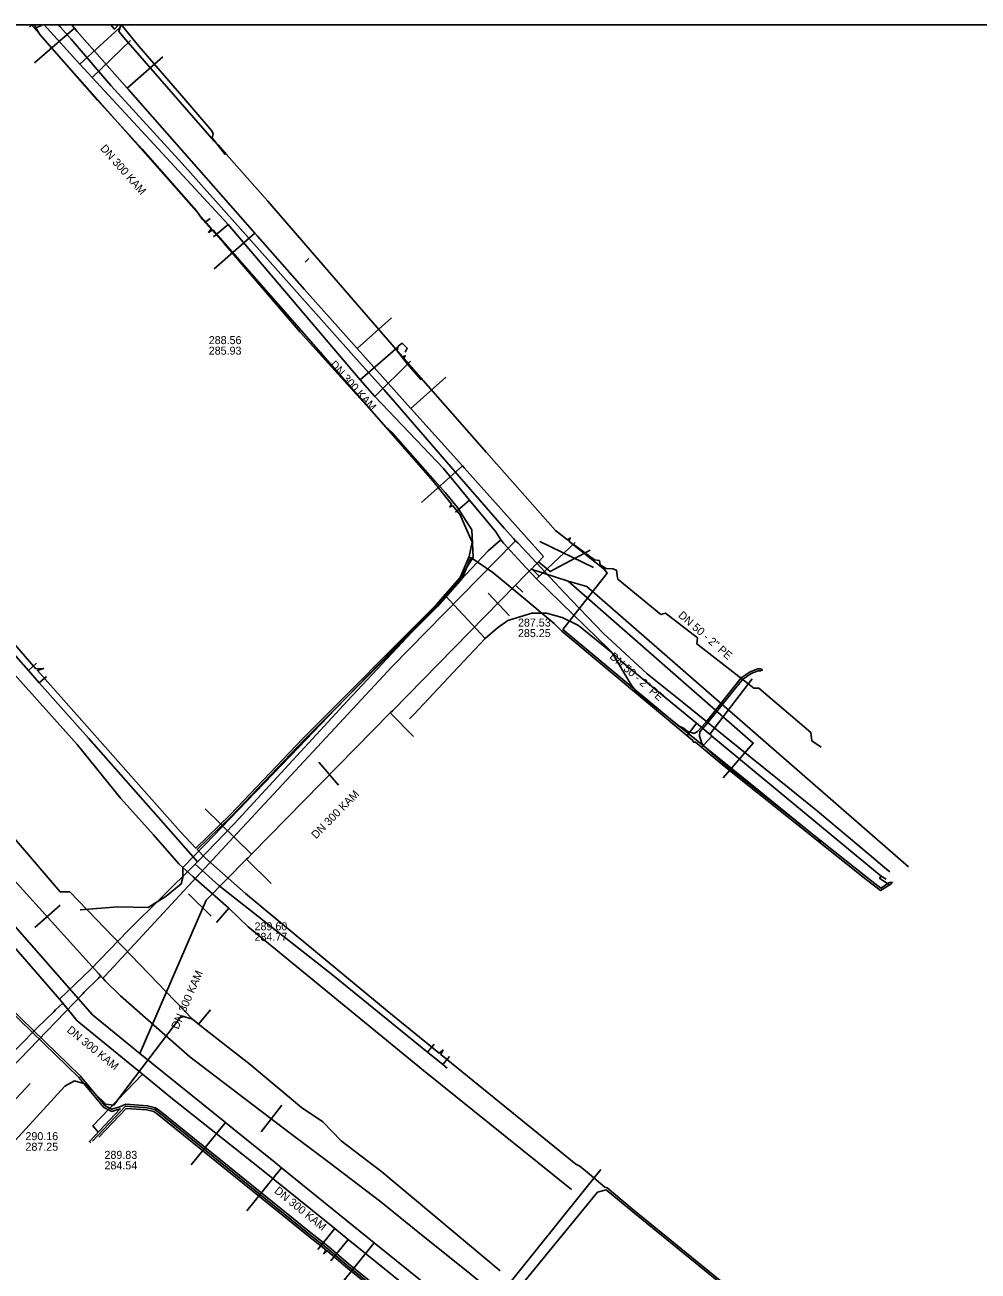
# Model space of a CAD drawing. Extents: x -598233 to -596890, y -1157848 to -1156431.
# Drawn here: x -597859.4 to -597764.2, y -1156555.4 to -1156430.9 of the extents above; entities that cross this region are included whole.
import ezdxf

# ---------------------------------------------------------------- set-up
doc = ezdxf.new("R2010")
doc.units = 0
for name, color, linetype in [('Vrstva 1', 7, 'Continuous'), ('Vrstva 13', 7, 'Continuous'), ('Vrstva 19', 7, 'Continuous'), ('Vrstva 42', 7, 'Continuous'), ('Vrstva 5', 7, 'Continuous'), ('Vrstva 55', 7, 'Continuous'), ('Vrstva 58', 7, 'Continuous'), ('Vrstva 60', 7, 'Continuous'), ('Vrstva 8', 7, 'Continuous'), ('zajmove_uzemi', 7, 'Continuous')]:
    doc.layers.add(name, color=color, linetype=linetype)

msp = doc.modelspace()

# ---------------------------------------------------------------- linework, layer by layer
at = {"layer": 'Vrstva 1'}
for points in [[(-597831.05, -1156454.21), (-597831.43, -1156454.56)], [(-597802.61, -1156485.11), (-597807.96, -1156482.51)], [(-597811, -1156489.93), (-597813.13, -1156487.66)], [(-597828.08, -1156506.86), (-597830.05, -1156504.57)], [(-597840.82, -1156519.97), (-597843.08, -1156517.74)], [(-597855.91, -1156518.85), (-597858.44, -1156521.09)], [(-597833.74, -1156538.86), (-597835.81, -1156541.52)]]:
    msp.add_lwpolyline(points, dxfattribs=at)
at = {"layer": 'Vrstva 13'}
for p, q in [((-597810.39, -1156482.43), (-597810.58, -1156482.22)), ((-597810.58, -1156482.63), (-597810.39, -1156482.43)), ((-597810.39, -1156482.43), (-597810.15, -1156482.65)), ((-597839.68, -1156513.25), (-597839.42, -1156512.97)), ((-597773.5, -1156515.09), (-597772.98, -1156515.53)), ((-597851.86, -1156525.96), (-597852.09, -1156525.7)), ((-597852.08, -1156526.18), (-597851.86, -1156525.96)), ((-597851.86, -1156525.96), (-597851.64, -1156526.18)), ((-597851.64, -1156526.18), (-597851.41, -1156525.93)), ((-597851.64, -1156526.18), (-597851.4, -1156526.42))]:
    msp.add_line(p, q, dxfattribs=at)
for points in [[(-597810.58, -1156482.22), (-597811.53, -1156481.16), (-597815.78, -1156476.28), (-597822.43, -1156468.62), (-597823.57, -1156467.32), (-597826.29, -1156464.26), (-597837.61, -1156451.54), (-597843.7, -1156444.7), (-597850.83, -1156436.92), (-597854.82, -1156432.29), (-597855.91, -1156431.05), (-597856.08, -1156430.86)], [(-597852.09, -1156525.7), (-597854.29, -1156523.26), (-597860.2, -1156516.69), (-597863.31, -1156513.23), (-597869.89, -1156505.71), (-597875.25, -1156499.59), (-597878.18, -1156496.25), (-597882.68, -1156491.11), (-597884, -1156489.61), (-597886.37, -1156486.92), (-597887.94, -1156485.1), (-597893.54, -1156478.72), (-597895.82, -1156476.12), (-597901.64, -1156469.47), (-597905.7, -1156464.79), (-597913.02, -1156456.04), (-597913.21, -1156455.81)], [(-597839.42, -1156512.97), (-597838.21, -1156511.67), (-597837.24, -1156510.63), (-597822.72, -1156495.01), (-597810.58, -1156482.63)], [(-597810.15, -1156482.65), (-597805.53, -1156487.61), (-597801.65, -1156491.67), (-597797.22, -1156495.73), (-597793.57, -1156498.68), (-597788.14, -1156503.06), (-597783.02, -1156507.19), (-597780.22, -1156509.48), (-597775.05, -1156513.8), (-597773.5, -1156515.09)], [(-597851.41, -1156525.93), (-597839.83, -1156513.41), (-597839.68, -1156513.25)], [(-597879.71, -1156554.78), (-597870.09, -1156544.8), (-597860.82, -1156535.17), (-597853.65, -1156527.73), (-597853.5, -1156527.56), (-597852.08, -1156526.18)], [(-597851.4, -1156526.42), (-597849.88, -1156527.94), (-597842.96, -1156534.02), (-597840.43, -1156535.95), (-597832.74, -1156541.79), (-597829.17, -1156544.49), (-597823.87, -1156548.53), (-597820.16, -1156551.51), (-597814.97, -1156555.69), (-597810.71, -1156559.16), (-597808.88, -1156560.58), (-597806.98, -1156562.1), (-597797.44, -1156569.78), (-597795.57, -1156571.3), (-597784.65, -1156580.06), (-597772.8, -1156589.58), (-597764.55, -1156596.41), (-597762.4, -1156598.42)]]:
    msp.add_lwpolyline(points, dxfattribs=at)
at = {"layer": 'Vrstva 19'}
msp.add_line((-597858.98, -1156431.08), (-597858.73, -1156430.86), dxfattribs=at)
for points in [[(-597849.11, -1156521.39), (-597842.42, -1156514.78), (-597842.17, -1156514.52), (-597838.52, -1156510.72), (-597827.18, -1156498.45), (-597814.83, -1156485.25), (-597813.14, -1156483.45), (-597811.86, -1156482.34), (-597812.36, -1156481.54), (-597814.98, -1156478.36), (-597817.58, -1156475.21), (-597824.45, -1156468.02), (-597825.93, -1156466.34), (-597839.13, -1156450.8), (-597852.7, -1156436.12), (-597853.93, -1156434.79), (-597857.5, -1156430.86)], [(-597850.02, -1156431.19), (-597853.93, -1156434.79)], [(-597852.7, -1156436.12), (-597848.89, -1156432.41)], [(-597839.13, -1156450.8), (-597840.59, -1156452.04)], [(-597842.17, -1156514.52), (-597842.39, -1156514.29), (-597853.08, -1156502.18), (-597858, -1156496.62), (-597859.08, -1156495.39), (-597861.31, -1156492.87), (-597871.43, -1156481.17), (-597880.17, -1156471.24), (-597888.98, -1156460.92), (-597890.52, -1156459.28), (-597890.84, -1156458.94)], [(-597825.93, -1156466.34), (-597822.14, -1156463.05)], [(-597824.45, -1156468.02), (-597820.88, -1156464.48)], [(-597904.72, -1156472.93), (-597904.46, -1156473.22), (-597896.23, -1156482.48), (-597894.91, -1156483.98), (-597888.83, -1156490.84), (-597878.21, -1156502.87), (-597877.14, -1156504.09), (-597873.18, -1156508.59), (-597865.38, -1156517.47), (-597855.96, -1156528.26), (-597855.64, -1156528.68), (-597854.21, -1156530.42), (-597847.67, -1156535.76), (-597844.86, -1156538.11), (-597835.64, -1156545.38), (-597828.46, -1156551.2), (-597827.11, -1156552.29), (-597817.09, -1156560.4)], [(-597814.98, -1156478.36), (-597816.41, -1156479.58)], [(-597811.86, -1156482.34), (-597811.61, -1156482.68), (-597809.78, -1156484.66), (-597808.31, -1156486.24), (-597799.81, -1156494.49), (-597792.32, -1156500.68), (-597791.06, -1156501.69), (-597790.96, -1156501.78), (-597790.85, -1156501.88), (-597790.77, -1156501.96), (-597773.83, -1156515.95), (-597773.36, -1156516.25)], [(-597808.31, -1156486.24), (-597804.43, -1156482.59)], [(-597859.08, -1156495.39), (-597858.29, -1156494.66)], [(-597858, -1156496.62), (-597857.27, -1156495.99)], [(-597786.75, -1156496.24), (-597790.96, -1156501.78)], [(-597793.26, -1156501.96), (-597792.32, -1156500.68)], [(-597791.85, -1156503.13), (-597790.77, -1156501.96)], [(-597842.42, -1156514.78), (-597840.05, -1156516.91), (-597828.64, -1156525.87), (-597819.18, -1156533.55), (-597817.67, -1156534.81), (-597817.24, -1156535.17)], [(-597773.83, -1156515.95), (-597774, -1156516.16), (-597773.08, -1156516.8)], [(-597855.96, -1156528.26), (-597852.86, -1156525.27), (-597849.11, -1156521.39)], [(-597855.64, -1156528.68), (-597856.36, -1156529.33), (-597856.55, -1156529.52), (-597858.22, -1156531.12), (-597860.12, -1156533.05), (-597870.78, -1156544.03), (-597880.83, -1156554.35), (-597895.02, -1156568.8), (-597896.31, -1156570.13), (-597905.9, -1156580.08), (-597916.16, -1156590.82), (-597923.61, -1156598.59), (-597924.82, -1156599.84), (-597925.57, -1156600.61), (-597934.83, -1156610.16), (-597944.44, -1156620.05), (-597944.64, -1156620.26)], [(-597819.18, -1156533.55), (-597818.52, -1156532.75)], [(-597817.67, -1156534.81), (-597817.01, -1156534.01)], [(-597847.67, -1156535.76), (-597852.66, -1156540.93), (-597852.09, -1156541.6)], [(-597828.46, -1156551.2), (-597830.16, -1156553.29)], [(-597827.11, -1156552.29), (-597828.86, -1156554.41)]]:
    msp.add_lwpolyline(points, dxfattribs=at)
at = {"layer": 'Vrstva 42'}
for points in [[(-597874.03, -1156477.09), (-597858.33, -1156495.22), (-597857.56, -1156495.19), (-597858.18, -1156495.4), (-597843.89, -1156511.53), (-597842.34, -1156513.17), (-597838.92, -1156509.84), (-597831.66, -1156502.21), (-597818.32, -1156488.85), (-597815.92, -1156486.09), (-597815.02, -1156484), (-597814.74, -1156482.58), (-597815.49, -1156480.84), (-597815.93, -1156479.84), (-597816.66, -1156478.93), (-597816.97, -1156479.05), (-597816.78, -1156478.77), (-597818.61, -1156476.46), (-597832.73, -1156460.37), (-597840.65, -1156451.35), (-597841.08, -1156451.6), (-597840.79, -1156451.21), (-597858.78, -1156430.86)], [(-597850.85, -1156430.86), (-597850.48, -1156431.27), (-597850.07, -1156430.86)], [(-597840.12, -1156442.84), (-597840.51, -1156442.48), (-597849.36, -1156432.33), (-597850.04, -1156431.52), (-597849.85, -1156430.87), (-597849.84, -1156430.86)], [(-597840.12, -1156442.84), (-597839.28, -1156443.82), (-597835.16, -1156448.48), (-597830.48, -1156453.86), (-597821.68, -1156464.04), (-597821.41, -1156463.94), (-597821.55, -1156464.2), (-597813.28, -1156473.6), (-597806.39, -1156481.41), (-597805.21, -1156482.35), (-597804.91, -1156482.14), (-597805.05, -1156482.47), (-597801.5, -1156485.3), (-597801.25, -1156485.68), (-597804.55, -1156489.9), (-597805.65, -1156491.3), (-597794.07, -1156500.96), (-597793.69, -1156501.1), (-597793.18, -1156501.5)], [(-597852.86, -1156542.64), (-597852.99, -1156542.51), (-597849.9, -1156539.23), (-597850.76, -1156539.49), (-597851.53, -1156539.09), (-597854.05, -1156536.08), (-597861.11, -1156529.22), (-597863.04, -1156527.44), (-597863.45, -1156526.94), (-597863.09, -1156526.14), (-597862.07, -1156525.21), (-597862.32, -1156524.31), (-597873.97, -1156510.71), (-597879.08, -1156504.75), (-597885.67, -1156497.1), (-597896.8, -1156484.34), (-597898.61, -1156482.27), (-597903.16, -1156477.23), (-597913.95, -1156464.87), (-597914.3, -1156465.17), (-597914.6, -1156465.65)], [(-597791.76, -1156502.67), (-597791.28, -1156503.25), (-597789.43, -1156504.82), (-597775.38, -1156515.99), (-597773.89, -1156517.16), (-597773, -1156516.59), (-597772.76, -1156516.56), (-597772.89, -1156516.76), (-597773.91, -1156517.4), (-597775.5, -1156516.15), (-597789.55, -1156504.98), (-597792.42, -1156502.58), (-597792.63, -1156502.56), (-597792.66, -1156502.39), (-597805.77, -1156491.46), (-597806.54, -1156490.69), (-597810.16, -1156487.67), (-597812.66, -1156485.59), (-597814.85, -1156484.1), (-597815.74, -1156486.19), (-597818.18, -1156488.99), (-597831.52, -1156502.35), (-597838.78, -1156509.98), (-597842.2, -1156513.31), (-597841.43, -1156514.12), (-597837.39, -1156517.71), (-597835.62, -1156519.18), (-597823.24, -1156529.42), (-597818.03, -1156533.66), (-597817.65, -1156533.35), (-597817.87, -1156533.78), (-597804.38, -1156544.76), (-597803.96, -1156544.95), (-597803, -1156545.77)], [(-597793.18, -1156501.5), (-597792.54, -1156501.69), (-597792.2, -1156501.51), (-597791.41, -1156500.62), (-597787.85, -1156496.15), (-597786.94, -1156495.53), (-597786.17, -1156495.25), (-597785.91, -1156495.25), (-597785.71, -1156495.34), (-597785.91, -1156495.44), (-597786.13, -1156495.45), (-597786.85, -1156495.71), (-597787.72, -1156496.3), (-597791.26, -1156500.75), (-597791.97, -1156501.55), (-597792.01, -1156501.96), (-597791.76, -1156502.67)], [(-597860.97, -1156529.08), (-597853.91, -1156535.94), (-597851.41, -1156538.93), (-597850.74, -1156539.27), (-597849.96, -1156539.04), (-597849.36, -1156538.77), (-597847.18, -1156538.93), (-597846.38, -1156539.13), (-597845.94, -1156539.44), (-597832.94, -1156549.93), (-597831.01, -1156551.49), (-597829.03, -1156553.05), (-597827.08, -1156554.73), (-597815.68, -1156563.93)], [(-597801.35, -1156547.32), (-597802.19, -1156547.57), (-597802.35, -1156547.75), (-597809.43, -1156556.39), (-597815.68, -1156563.93), (-597815.81, -1156564.09), (-597827.21, -1156554.88), (-597829.16, -1156553.21), (-597831.14, -1156551.65), (-597833.07, -1156550.09), (-597846.06, -1156539.6), (-597846.46, -1156539.31), (-597847.21, -1156539.13), (-597849.38, -1156538.97), (-597852.68, -1156542.47)], [(-597852.03, -1156542.07), (-597849.3, -1156539.18), (-597847.24, -1156539.33), (-597846.55, -1156539.49), (-597846.18, -1156539.76), (-597833.2, -1156550.25), (-597831.26, -1156551.81), (-597829.34, -1156553.32), (-597829.56, -1156553.71), (-597829.23, -1156553.41), (-597827.34, -1156555.03), (-597815.94, -1156564.25), (-597814.96, -1156565.03), (-597809.21, -1156569.66), (-597809.5, -1156570.15), (-597809.08, -1156569.76), (-597808.29, -1156570.39), (-597803.12, -1156574.85), (-597796.66, -1156582.66), (-597794.2, -1156584.66), (-597782.85, -1156593.87), (-597775.93, -1156599.4), (-597775.57, -1156600.06)], [(-597801.35, -1156547.32), (-597798.67, -1156549.54), (-597785.41, -1156560.34), (-597781.13, -1156563.94), (-597780.63, -1156564.25), (-597780.2, -1156564.06), (-597780.09, -1156563.9), (-597780.29, -1156563.88), (-597780.61, -1156564.03), (-597781.01, -1156563.78), (-597785.29, -1156560.18), (-597798.55, -1156549.38), (-597800.81, -1156547.5), (-597801.22, -1156547.14), (-597801.47, -1156547.07), (-597803, -1156545.77)]]:
    msp.add_lwpolyline(points, dxfattribs=at)
at = {"layer": 'Vrstva 5'}
for p, q in [((-597858.46, -1156434.66), (-597854.49, -1156431.17)), ((-597854.55, -1156430.86), (-597854.67, -1156430.96)), ((-597845.65, -1156434.05), (-597849.21, -1156437.18)), ((-597840.5, -1156455.23), (-597836.46, -1156451.67)), ((-597822.79, -1156460.13), (-597826.22, -1156463.2)), ((-597817.37, -1156466.09), (-597820.85, -1156469.21)), ((-597819.78, -1156478.6), (-597815.71, -1156474.95)), ((-597805.14, -1156486.46), (-597808.83, -1156485.28)), ((-597808.07, -1156485.93), (-597808.78, -1156485.23)), ((-597809.66, -1156487.56), (-597810.38, -1156486.86)), ((-597820.59, -1156502), (-597822.93, -1156499.65)), ((-597841.4, -1156509.23), (-597836.77, -1156513.77)), ((-597834.82, -1156516.7), (-597837.28, -1156514.28)), ((-597841.3, -1156518.38), (-597847.95, -1156533.68)), ((-597852.69, -1156529.83), (-597847.95, -1156533.68)), ((-597858.92, -1156536.71), (-597875.73, -1156554.59)), ((-597842.83, -1156544.83), (-597839.4, -1156540.59)), ((-597837.25, -1156549.43), (-597833.78, -1156545.14)), ((-597801.86, -1156545.28), (-597814.33, -1156560.83)), ((-597827.93, -1156556.86), (-597824.51, -1156552.63))]:
    msp.add_line(p, q, dxfattribs=at)
for points in [[(-597854.77, -1156430.86), (-597854.67, -1156430.96), (-597854.49, -1156431.17), (-597854.46, -1156431.21), (-597854.2, -1156431.51), (-597849.21, -1156437.18), (-597849.12, -1156437.28), (-597836.46, -1156451.67), (-597836.19, -1156451.98), (-597831.49, -1156457.32)], [(-597831.49, -1156457.32), (-597826.22, -1156463.2), (-597826.22, -1156463.2), (-597820.9, -1156469.16), (-597820.85, -1156469.21), (-597815.71, -1156474.95), (-597815.54, -1156475.14), (-597807.59, -1156484.02)], [(-597802.92, -1156483.37), (-597806.94, -1156485.51), (-597808.09, -1156484.53)], [(-597807.59, -1156484.02), (-597808.09, -1156484.53), (-597808.5, -1156484.95), (-597808.78, -1156485.23), (-597808.83, -1156485.28), (-597809.45, -1156485.91), (-597810.38, -1156486.86), (-597822.7, -1156499.42), (-597822.93, -1156499.65), (-597836.74, -1156513.74), (-597836.77, -1156513.77), (-597837.12, -1156514.12), (-597837.28, -1156514.28), (-597841.3, -1156518.38)], [(-597789.64, -1156506.13), (-597786.64, -1156502.66), (-597805.14, -1156486.46)], [(-597771.1, -1156515.02), (-597803.27, -1156487.02), (-597805.14, -1156486.46)], [(-597883.73, -1156494.44), (-597881.56, -1156496.91), (-597881.03, -1156497.52), (-597877.49, -1156501.56), (-597869.85, -1156510.26), (-597869.26, -1156510.93), (-597865.83, -1156514.84), (-597865.38, -1156515.36), (-597852.69, -1156529.83)], [(-597847.95, -1156533.68), (-597839.4, -1156540.59), (-597838.65, -1156541.2), (-597834.4, -1156544.63), (-597833.78, -1156545.14), (-597824.51, -1156552.63), (-597824.51, -1156552.64), (-597819.9, -1156556.36)]]:
    msp.add_lwpolyline(points, dxfattribs=at)
at = {"layer": 'Vrstva 55'}
for p, q in [((-597858.34, -1156431.14), (-597857.79, -1156430.93)), ((-597841.46, -1156450.61), (-597840.91, -1156450.21)), ((-597817.38, -1156487.95), (-597813.42, -1156492.19)), ((-597842.63, -1156516.03), (-597839.04, -1156519.17)), ((-597840.29, -1156520.61), (-597839.04, -1156519.17)), ((-597839.04, -1156519.17), (-597837.13, -1156521.02)), ((-597837.13, -1156521.02), (-597819.6, -1156535.4)), ((-597842.08, -1156530.75), (-597840.88, -1156529.32)), ((-597819.6, -1156535.4), (-597804.81, -1156547.3)), ((-597854.47, -1156536.43), (-597855.46, -1156536.97))]:
    msp.add_line(p, q, dxfattribs=at)
for points in [[(-597858.51, -1156430.86), (-597857.95, -1156431.81), (-597852.19, -1156438.38), (-597847.7, -1156443.27), (-597842.28, -1156449.43), (-597841.68, -1156450.31), (-597839.53, -1156452.72), (-597831.92, -1156461.58), (-597823.42, -1156470.98), (-597822.66, -1156471.68), (-597817.41, -1156477.62), (-597816.2, -1156479.09), (-597814.75, -1156481.34), (-597814.63, -1156484.08), (-597816.21, -1156486.57), (-597817.38, -1156487.95), (-597824.03, -1156494.73), (-597828.38, -1156499.24), (-597832.07, -1156503.08), (-597837.24, -1156508.46)], [(-597849.85, -1156508.21), (-597854.22, -1156502.81), (-597863.63, -1156492.29), (-597870.46, -1156484.89), (-597872.5, -1156482.77), (-597880.53, -1156473.06), (-597884.93, -1156468.07), (-597890.56, -1156460.94), (-597897.36, -1156453.47), (-597903.61, -1156447.49)], [(-597811.92, -1156555.44), (-597823.76, -1156545.53), (-597827.82, -1156542.44), (-597829.66, -1156540.53), (-597831.79, -1156539.08), (-597836.93, -1156534.79), (-597841.63, -1156531.13), (-597842.68, -1156530.25), (-597854.95, -1156517.53), (-597855.92, -1156517.53), (-597860.46, -1156512.19), (-597860.79, -1156512.17), (-597864.14, -1156508.3), (-597867.94, -1156503.8), (-597872.42, -1156498.78), (-597877.16, -1156493.25), (-597878.13, -1156491.85), (-597879.76, -1156490.36), (-597879.92, -1156489.77), (-597884.6, -1156484.44), (-597887.22, -1156481.32), (-597887.98, -1156480.95), (-597900.26, -1156466.89), (-597902.73, -1156464.24)], [(-597816.63, -1156495.61), (-597813.42, -1156492.19), (-597812.2, -1156491.15), (-597811.15, -1156490.42), (-597810.41, -1156490.16), (-597808.75, -1156489.66), (-597807.3, -1156489.67), (-597805.73, -1156490.11), (-597804.11, -1156490.9), (-597800.72, -1156493.62), (-597798.85, -1156496.83), (-597798.37, -1156497.48), (-597787.8, -1156506), (-597786.03, -1156507.42)], [(-597816.63, -1156495.61), (-597820.57, -1156499.79), (-597820.98, -1156500.23)], [(-597853.9, -1156519.33), (-597850.16, -1156519.04), (-597847.1, -1156519.1), (-597845.3, -1156517.98), (-597843.82, -1156516.74), (-597843.64, -1156516.11), (-597843.64, -1156515.11), (-597841.41, -1156512.81), (-597837.24, -1156508.46)], [(-597844.05, -1156514.73), (-597846.58, -1156511.83), (-597849.86, -1156508.21)], [(-597786.03, -1156507.42), (-597780.35, -1156512.06), (-597779.91, -1156512.49), (-597779.78, -1156512.4)], [(-597844.05, -1156514.73), (-597843.64, -1156515.11), (-597842.63, -1156516.03)], [(-597854.47, -1156536.43), (-597853.43, -1156536.73), (-597851.35, -1156538.77), (-597850.53, -1156538.85), (-597849.79, -1156537.82), (-597843.79, -1156529.93), (-597842.68, -1156530.25)], [(-597876.15, -1156560.69), (-597868.93, -1156551.69), (-597855.46, -1156536.97)]]:
    msp.add_lwpolyline(points, dxfattribs=at)
at = {"layer": 'Vrstva 58'}
for points in [[(-597849.88, -1156430.86), (-597849.68, -1156430.98), (-597848.06, -1156432.99)], [(-597848.06, -1156432.99), (-597843.55, -1156438.19), (-597840.75, -1156441.44), (-597840.6, -1156441.74), (-597840.72, -1156442.16), (-597839.42, -1156443.82)], [(-597821.44, -1156463.58), (-597821.22, -1156463.16), (-597821.72, -1156462.68), (-597822.13, -1156462.99), (-597822.22, -1156463.45), (-597821.2, -1156464.78), (-597819.81, -1156466.34)], [(-597802, -1156484.41), (-597802.51, -1156484.33), (-597804.64, -1156482.76)], [(-597802, -1156484.41), (-597801.92, -1156484.84), (-597801.85, -1156484.89), (-597801.35, -1156485.19), (-597800.67, -1156485.23), (-597800.31, -1156485.37), (-597800.19, -1156486.13), (-597800.16, -1156486.28), (-597795.88, -1156489.81)], [(-597795.88, -1156489.81), (-597795.4, -1156489.68), (-597792.2, -1156492.15), (-597792.27, -1156492.74), (-597786.57, -1156497.17), (-597786.07, -1156497.18), (-597780.88, -1156501.61), (-597780.77, -1156502.45), (-597779.84, -1156503.07)]]:
    msp.add_lwpolyline(points, dxfattribs=at)
at = {"layer": 'Vrstva 60'}
msp.add_lwpolyline([(-596983.04, -1156430.86), (-598045.83, -1156430.86)], dxfattribs=at)
at = {"layer": 'zajmove_uzemi'}
msp.add_lwpolyline([(-598232.89, -1156430.86), (-596890.46, -1156430.86), (-596890.46, -1157848.46), (-598232.89, -1157848.46)], close=True, dxfattribs=at)

# ---------------------------------------------------------------- texts
at = {"layer": 'Vrstva 8'}
for s, rotation, p in [('DN 300 KAM', 311.3371, (-597851.96, -1156443.24)), ('DN 300 KAM', 311.8327, (-597828.99, -1156464.86)), ('DN 50 - 2" PE', 318.966, (-597794.2, -1156489.99)), ('DN 50 - 2" PE', 318.8051, (-597801.06, -1156494.11)), ('DN 300 KAM', 45.5471, (-597830.33, -1156512.29)), ('DN 300 KAM', 66.5083, (-597844.11, -1156531.34)), ('DN 300 KAM', 320.9152, (-597855.31, -1156531.48)), ('DN 300 KAM', 321.0425, (-597834.57, -1156547.55))]:
    msp.add_text(s, height=0.8, rotation=rotation, dxfattribs=at).set_placement(p)
for s, p in [('288.56', (-597841.06, -1156462.77)), ('285.93', (-597841.06, -1156463.82)), ('287.53', (-597810.15, -1156491.01)), ('285.25', (-597810.15, -1156492.06)), ('289.60', (-597836.48, -1156521.38)), ('284.77', (-597836.48, -1156522.43)), ('290.16', (-597859.38, -1156542.36)), ('287.25', (-597859.38, -1156543.42)), ('289.83', (-597851.48, -1156544.23)), ('284.54', (-597851.48, -1156545.28))]:
    msp.add_text(s, height=0.8, dxfattribs=at).set_placement(p)

doc.saveas('drawing.dxf')
